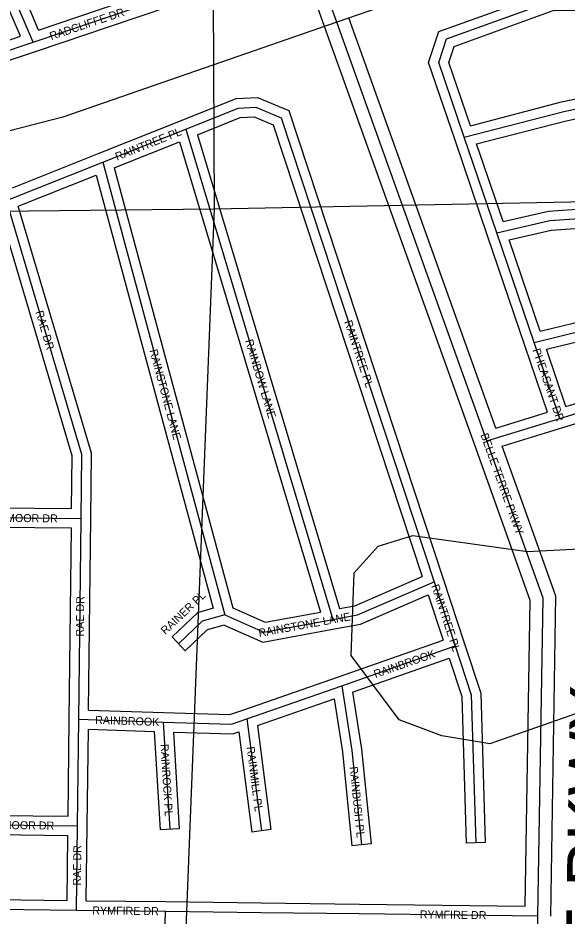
# Model space of a CAD drawing. Extents: x 457167 to 656239, y 1787309 to 1969297.
# Drawn here: x 584541 to 586257, y 1880155 to 1882959 of the extents above; entities that cross this region are included whole.
import ezdxf

# ---------------------------------------------------------------- set-up
doc = ezdxf.new("R2010")
doc.units = 0
for name, color, linetype in [('Level 1', 7, 'Continuous'), ('Level 22', 7, 'Continuous'), ('Level 23', 7, 'Continuous'), ('Level 28', 7, 'Continuous'), ('Level 31', 7, 'Continuous'), ('Level 32', 7, 'Continuous'), ('Level 34', 7, 'Continuous'), ('Level 5', 7, 'Continuous'), ('Level 7', 7, 'Continuous')]:
    doc.layers.add(name, color=color, linetype=linetype)

msp = doc.modelspace()

# ---------------------------------------------------------------- linework, layer by layer
at = {"layer": 'Level 1'}
for p, q in [((585126.331, 1887669.13), (585153.869, 1882363.496)), ((585153.869, 1882363.496), (590013.181, 1882456.453)), ((579980.794, 1882300.366), (585153.869, 1882363.496)), ((585153.869, 1882363.496), (584993.005, 1878266.092))]:
    msp.add_line(p, q, dxfattribs=at)
at = {"layer": 'Level 22'}
for p, q in [((585536.841, 1882945.551), (585208.099, 1883861.82)), ((586005.779, 1881638.471), (585536.841, 1882945.551)), ((586093.432, 1881393.941), (586005.779, 1881638.471)), ((586140.08, 1878628.023), (586165.538, 1880155.254))]:
    msp.add_line(p, q, dxfattribs=at)
msp.add_lwpolyline([(586165.538, 1880155.254), (586182.034, 1881146.863), (586093.432, 1881393.941)], dxfattribs=at)
at = {"layer": 'Level 23'}
for p, q in [((585499.191, 1882932.041), (585170.448, 1883848.311)), ((586033.92, 1881678.485), (585574.493, 1882959.057)), ((585968.129, 1881624.963), (585499.191, 1882932.042)), ((586055.779, 1881380.443), (585968.125, 1881624.973)), ((586131.086, 1881407.438), (586054.196, 1881621.944))]:
    msp.add_line(p, q, dxfattribs=at)
for points in [[(586205.533, 1880154.588), (586222.151, 1881153.496), (586131.084, 1881407.443)], [(586126.039, 1880185.742), (586141.919, 1881140.231), (586055.779, 1881380.438)]]:
    msp.add_lwpolyline(points, dxfattribs=at)
at = {"layer": 'Level 31'}
for p, q in [((584588.831, 1882883.733), (584328.863, 1883494.785)), ((584588.831, 1882883.733), (584894.709, 1882986.781)), ((584378.441, 1882813.231), (584588.831, 1882883.733)), ((584806, 1882508.766), (585065.122, 1882612.269)), ((585065.122, 1882612.269), (585524.714, 1881080.473)), ((586036.904, 1882288.234), (585935.36, 1882586.61)), ((584504.858, 1882388.62), (584806, 1882508.766)), ((584806, 1882508.766), (585187.237, 1881094.936)), ((586153.636, 1881945.83), (586036.904, 1882288.234)), ((586234.304, 1881708.586), (586153.636, 1881945.83)), ((586005.779, 1881638.471), (586234.304, 1881708.586)), ((584738.338, 1881395.436), (584327.046, 1881399.867)), ((584731.409, 1880768.901), (584738.338, 1881395.436)), ((585841.129, 1881198.054), (585907.233, 1880997.927)), ((585552.633, 1880873.511), (585907.233, 1880997.927)), ((585256.283, 1880770.076), (585552.633, 1880873.511)), ((584727.272, 1880436.181), (584731.409, 1880768.901)), ((584731.409, 1880768.901), (584994.464, 1880760.032)), ((585256.283, 1880770.076), (585301.742, 1880420.532)), ((584994.464, 1880760.032), (585015.137, 1880425.445)), ((584316.605, 1880440.611), (584727.272, 1880436.181)), ((584723.904, 1880172.913), (584727.272, 1880436.181)), ((583581.286, 1880187.496), (584723.904, 1880172.913)), ((584723.904, 1880172.913), (585001.924, 1880169.47)), ((584995.356, 1879895.663), (585001.924, 1880169.47)), ((585001.924, 1880169.47), (585299.349, 1880165.991)), ((585299.349, 1880165.991), (585607.27, 1880162.13)), ((585607.27, 1880162.13), (586165.538, 1880155.254))]:
    msp.add_line(p, q, dxfattribs=at)
for points in [[(585935.36, 1882586.61), (585855.644, 1882820.216), (585879.639, 1882893.626), (586208.125, 1883011.914), (586614.965, 1883018.058), (586942.214, 1882986.172), (587225.142, 1882895.826), (587603.547, 1882660.577), (587863.06, 1882462.279)], [(585935.36, 1882586.61), (586246.602, 1882667.476), (586477.941, 1882715.768), (586665.341, 1882740.871), (586934.044, 1882697.821), (587147.039, 1882631.606), (587473.389, 1882455.726), (587722.149, 1882290.174)], [(585065.122, 1882612.269), (585228.744, 1882677.774), (585284.414, 1882680.212), (585362.919, 1882647.336), (585841.129, 1881198.054)], [(584738.338, 1881395.436), (584740.629, 1881595.434), (584504.858, 1882388.62)], [(586036.904, 1882288.234), (586203.019, 1882326.466), (586551.054, 1882350.538), (586901.82, 1882303.699), (587217.258, 1882245.656), (587530.545, 1882055.981)], [(586153.636, 1881945.83), (586381.813, 1882001.4), (586636.278, 1881996.921), (586889.916, 1881889.173), (587226.398, 1881684.545)], [(586234.304, 1881708.586), (586578.999, 1881814.846), (586971.606, 1881514.837)], [(585524.714, 1881080.473), (585602.358, 1881094.871), (585841.129, 1881198.054)], [(585187.237, 1881094.936), (585116.899, 1881075.071), (585042.965, 1881005.031)], [(585187.237, 1881094.936), (585309.604, 1881041.247), (585524.714, 1881080.473)], [(585907.233, 1880997.927), (585957.524, 1880845.468), (585971.285, 1880383.258)], [(585552.633, 1880873.511), (585584.696, 1880671.63), (585614.358, 1880377.027)], [(584994.464, 1880760.032), (585207.899, 1880753.441), (585256.283, 1880770.076)]]:
    msp.add_lwpolyline(points, dxfattribs=at)
at = {"layer": 'Level 32'}
for p, q in [((584548.516, 1882901.862), (584301.257, 1883483.04)), ((584605.568, 1882921.028), (584356.469, 1883506.53)), ((584605.567, 1882921.028), (584857.614, 1883005.94)), ((584598.41, 1882855.301), (584904.287, 1882958.349)), ((584394.454, 1882850.236), (584548.516, 1882901.862)), ((584415.476, 1882793.999), (584598.364, 1882855.286)), ((584794.872, 1882536.626), (585053.994, 1882640.129)), ((585101.741, 1882594.613), (585545.714, 1881114.879)), ((584841.916, 1882490.806), (585045.809, 1882572.248)), ((585045.809, 1882572.248), (585486.343, 1881103.971)), ((586008.504, 1882278.567), (585906.96, 1882576.943)), ((586056.578, 1882323.546), (585974.169, 1882565.695)), ((584524.249, 1882428.656), (584794.883, 1882536.631)), ((584841.916, 1882490.806), (585212.459, 1881116.631)), ((584541.422, 1882370.906), (584785.811, 1882468.41)), ((584785.811, 1882468.41), (585150.554, 1881115.749)), ((586125.241, 1881936.148), (586008.509, 1882278.552)), ((586173.184, 1881981.467), (586076.027, 1882266.451)), ((586195.949, 1881728.197), (586125.234, 1881936.171)), ((586253.324, 1881745.841), (586192.597, 1881924.439)), ((586033.92, 1881678.486), (586195.948, 1881728.197)), ((586054.197, 1881621.944), (586243.104, 1881679.904)), ((584708.684, 1881425.756), (584327.369, 1881429.866)), ((584761.733, 1880797.896), (584768.336, 1881395.104)), ((584708.008, 1881365.761), (584356.731, 1881369.545)), ((584701.411, 1880769.233), (584708.009, 1881365.76)), ((585869.615, 1881207.462), (585935.72, 1881007.336)), ((585822.928, 1881157.506), (585869.509, 1881016.485)), ((585063.598, 1880983.251), (585022.334, 1881026.811)), ((585542.7, 1880901.818), (585869.509, 1881016.484)), ((585586.189, 1880853.49), (585888.319, 1880959.497)), ((585246.529, 1880798.446), (585542.747, 1880901.835)), ((585289.176, 1880749.779), (585528.634, 1880833.357)), ((584761.734, 1880797.896), (584995.475, 1880790.016)), ((584697.647, 1880466.501), (584701.411, 1880769.275)), ((584757.271, 1880435.806), (584761.028, 1880737.885)), ((584761.028, 1880737.885), (584966.203, 1880730.966)), ((585289.176, 1880749.779), (585331.493, 1880424.401)), ((584966.203, 1880730.966), (584985.194, 1880423.595)), ((585026.438, 1880729.029), (585045.081, 1880427.294)), ((585231.274, 1880729.751), (585271.993, 1880416.663)), ((584346.962, 1880470.285), (584697.647, 1880466.501)), ((584754.287, 1880202.539), (584757.271, 1880435.796)), ((585045.081, 1880427.294), (584985.194, 1880423.595)), ((584316.282, 1880410.611), (584696.89, 1880406.506)), ((584694.29, 1880203.294), (584696.89, 1880406.506)), ((585331.493, 1880424.401), (585271.993, 1880416.663)), ((585644.208, 1880380.032), (585584.509, 1880374.021)), ((586001.273, 1880384.151), (585941.299, 1880382.366)), ((583581.669, 1880217.495), (584694.29, 1880203.294)), ((584754.287, 1880202.539), (585002.296, 1880199.468)), ((585002.275, 1880199.468), (585299.7, 1880195.988)), ((585299.725, 1880195.988), (585607.646, 1880192.128)), ((585607.639, 1880192.128), (586126.039, 1880185.742))]:
    msp.add_line(p, q, dxfattribs=at)
for points in [[(584904.304, 1882958.356), (585040.181, 1883004.226), (585118.166, 1883036.325), (585178.228, 1883107.033), (585166.102, 1883238.573), (584693.099, 1884490.492), (584081.411, 1884289.562), (583492.264, 1884191.162), (583358.096, 1884172.574)], [(585906.968, 1882576.921), (585824.014, 1882820.012), (585855.679, 1882916.885), (586202.669, 1883041.836), (586616.198, 1883048.08), (586948.299, 1883015.722), (587237.817, 1882923.271), (587620.614, 1882685.293), (587881.275, 1882486.117)], [(585954.762, 1882622.646), (585887.273, 1882820.421), (585903.599, 1882870.367), (586213.581, 1882981.992), (586613.734, 1882988.036), (586936.129, 1882956.622), (587212.467, 1882868.38), (587586.48, 1882635.861), (587820.194, 1882457.278)], [(585954.763, 1882622.646), (586239.76, 1882696.695), (586472.877, 1882745.359), (586665.73, 1882771.191), (586940.904, 1882727.106), (587158.717, 1882659.393), (587488.849, 1882481.474), (587716.15, 1882330.202)], [(585053.971, 1882640.121), (585222.332, 1882707.523), (585289.809, 1882710.478), (585387.123, 1882669.725), (585869.618, 1881207.454)], [(585974.169, 1882565.694), (586253.443, 1882638.256), (586483.005, 1882686.177), (586664.951, 1882710.55), (586927.183, 1882668.537), (587135.362, 1882603.82), (587457.929, 1882429.978), (587677.964, 1882283.543)], [(585101.741, 1882594.612), (585235.156, 1882648.025), (585279.019, 1882649.947), (585338.714, 1882624.946), (585804.042, 1881214.708)], [(584708.684, 1881425.757), (584710.579, 1881591.237), (584476.1, 1882380.072)], [(584768.336, 1881395.092), (584770.68, 1881599.63), (584541.421, 1882370.906)], [(586056.578, 1882323.546), (586198.592, 1882356.232), (586552.014, 1882380.677), (586906.523, 1882333.337), (587228.093, 1882274.166), (587523.812, 1882095.128)], [(586076.027, 1882266.451), (586207.446, 1882296.699), (586550.095, 1882320.399), (586897.118, 1882274.06), (587206.424, 1882217.145), (587485.424, 1882048.23)], [(586173.183, 1881981.466), (586378.472, 1882031.463), (586642.639, 1882026.815), (586903.646, 1881915.936), (587219.707, 1881723.726)], [(586192.597, 1881924.439), (586385.154, 1881971.336), (586629.918, 1881967.028), (586876.185, 1881862.411), (587181.279, 1881676.871)], [(586253.324, 1881745.841), (586584.932, 1881848.069), (586989.821, 1881538.676)], [(586243.142, 1881679.916), (586573.066, 1881781.622), (586929.924, 1881508.931)], [(585545.713, 1881114.879), (585593.563, 1881123.752), (585804.042, 1881214.708)], [(585530.184, 1881050.976), (585611.154, 1881065.99), (585822.928, 1881157.506)], [(585150.553, 1881115.749), (585101.633, 1881101.933), (585022.334, 1881026.811)], [(585212.459, 1881116.631), (585313.252, 1881072.408), (585486.343, 1881103.971)], [(585185.038, 1881063.14), (585132.165, 1881048.209), (585063.598, 1880983.251)], [(585185.038, 1881063.14), (585305.956, 1881010.086), (585530.096, 1881050.96)], [(585935.724, 1881007.326), (585987.381, 1880850.723), (586001.273, 1880384.151)], [(585888.319, 1880959.496), (585927.667, 1880840.214), (585941.299, 1880382.366)], [(585586.189, 1880853.489), (585614.459, 1880675.488), (585644.208, 1880380.032)], [(585528.634, 1880833.357), (585554.932, 1880667.771), (585584.509, 1880374.021)], [(584995.389, 1880790.019), (585203.337, 1880783.596), (585246.529, 1880798.446)], [(585026.438, 1880729.029), (585212.461, 1880723.285), (585231.274, 1880729.751)]]:
    msp.add_lwpolyline(points, dxfattribs=at)
at = {"layer": 'Level 5'}
for points in [[(589343.247, 1881510.171), (589169.598, 1881660.618), (587639.761, 1882807.42), (587089.029, 1883082.261), (586604.102, 1883162.079), (586162.208, 1883121.092), (585904.469, 1883073.216), (585536.841, 1882945.551)], [(585536.841, 1882945.551), (584681.579, 1882649.371), (584445.441, 1882588.372)]]:
    msp.add_lwpolyline(points, dxfattribs=at)
at = {"layer": 'Level 7'}
msp.add_lwpolyline([(586349.185, 1880808.764), (586015.602, 1880692.419), (585865.589, 1880717.589), (585732.237, 1880767.77), (585582.412, 1880968.004), (585591.009, 1881226.4), (585666.129, 1881309.702), (585774.529, 1881342.914), (586132.965, 1881292.534), (586599.792, 1881317.027)], dxfattribs=at)

# ---------------------------------------------------------------- texts
at = {"layer": 'Level 28'}
msp.add_text('BELLE TERRE PKWY', height=160, rotation=89.044233, dxfattribs=at).set_placement((586390.655, 1878732.711))
at = {"layer": 'Level 34'}
for s, rotation, p in [('RADCLIFFE DR', 18.617714, (584645.024, 1882889.475)), ('RAINTREE PL', 21.772989, (584850.695, 1882513.161)), ('RAE DR', 286.553864, (584595.148, 1882040.996)), ('RAINTREE PL', 288.260442, (585559.954, 1882010.302)), ('RAINBOW LANE', 286.700506, (585250.361, 1881951.382)), ('RAINSTONE LANE', 285.090189, (584951.587, 1881920.846)), ('PHEASANT DR', 288.778561, (586148.525, 1881922.035)), ('BELLE TERRE PKWY', 289.719731, (585985.711, 1881657.416)), ('RAEMOOR DR', 359.382422, (584434.767, 1881386.206)), ('RAINTREE PL', 288.278714, (585832.084, 1881185.585)), ('RAINER PL', 43.450389, (585001.537, 1881031.885)), ('RAE DR', 89.365686, (584746.766, 1881027.231)), ('RAINSTONE LANE', 10.334064, (585294.84, 1881025.851)), ('RAINBROOK', 19.333753, (585657.839, 1880897.178)), ('RAINBROOK', 358.068547, (584781.774, 1880754.696)), ('RAINROCK PL', 273.534964, (584986.207, 1880690.991)), ('RAINMILL PL', 277.409289, (585255.102, 1880682.238)), ('RAINBUSH PL', 275.748642, (585577.295, 1880620.381)), ('RAEMOOR DR', 359.381647, (584424.014, 1880426.952)), ('RAE DR', 89.266236, (584737.385, 1880249.589)), ('RYMFIRE DR', 359.290011, (584773.003, 1880159.805)), ('RYMFIRE DR', 359.293989, (585796.493, 1880147.299))]:
    msp.add_text(s, height=25, rotation=rotation, dxfattribs=at).set_placement(p)

doc.saveas('drawing.dxf')
